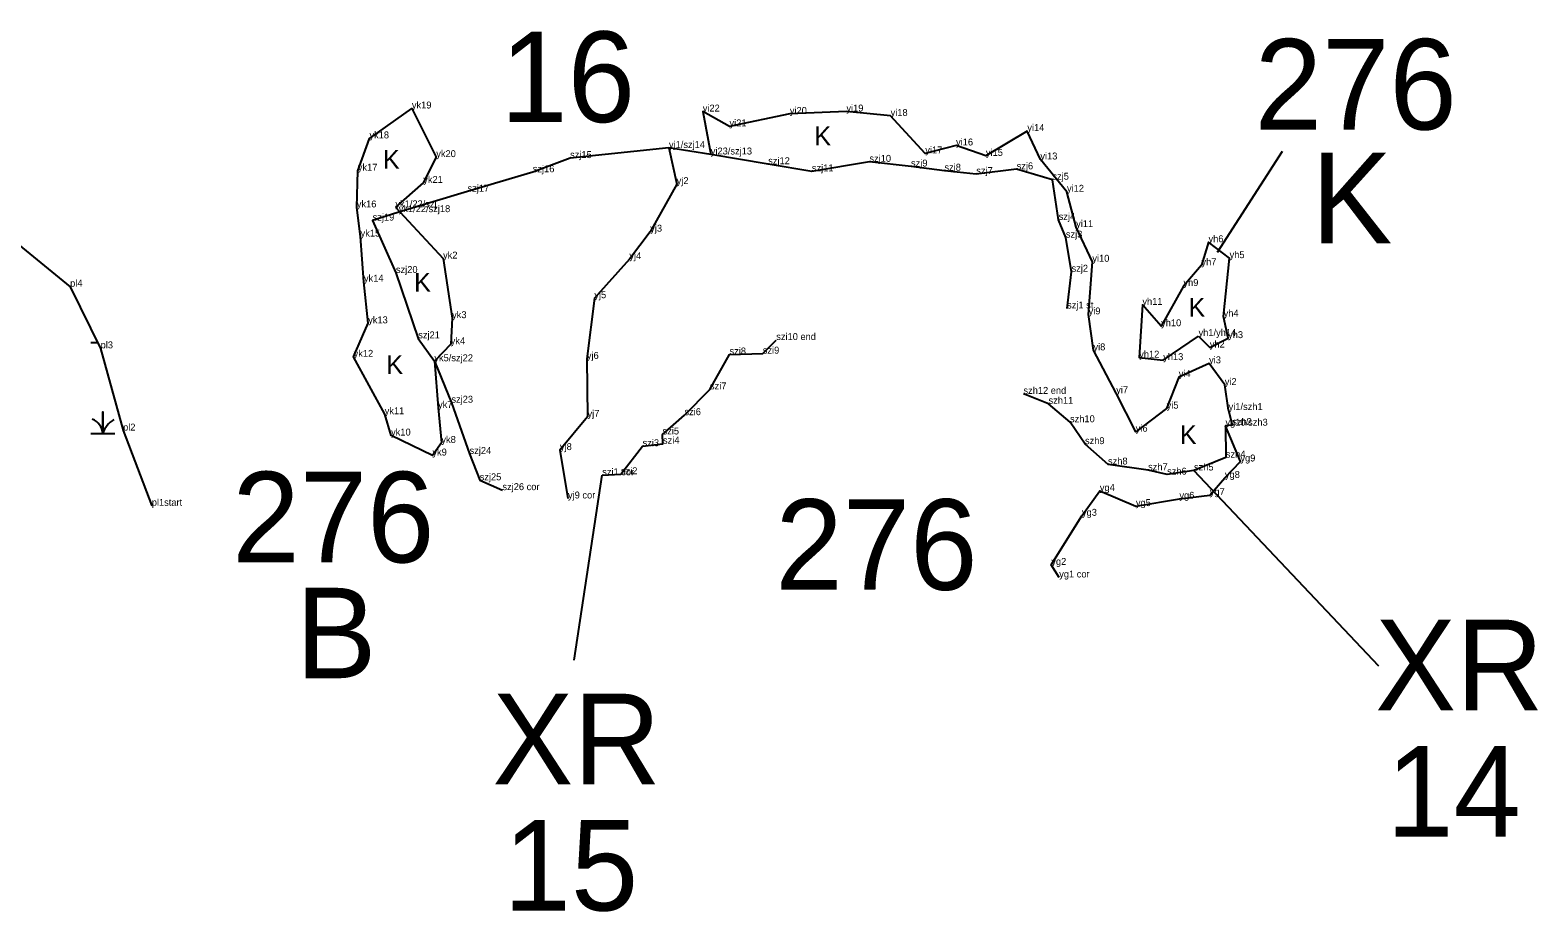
# Model space of a CAD drawing. Extents: x 2072529 to 2268796, y 436423 to 470397.
# Drawn here: x 2234274 to 2235362, y 437440 to 438077 of the extents above; entities that cross this region are included whole.
import ezdxf

# ---------------------------------------------------------------- set-up
doc = ezdxf.new("R2010")
doc.units = 0
for name, color, linetype in [('Default', 7, 'Continuous'), ('Exist Environmental Wetland Boundary', 7, 'Continuous'), ('Exist Environmental Wetland Boundary Cogo Comment', 7, 'Continuous'), ('Exist Environmental Wetland Boundary Cogo Point CELL', 7, 'Continuous'), ('Exist Hydro Jurisdictional Stream or Body of Water NEU Mitigable', 7, 'Continuous'), ('Exist Hydro Jurisdictional Stream or Body of Water NEU Mitigable Cogo Comment', 7, 'Continuous'), ('Exist Hydro Swamp or Marsh', 7, 'Continuous')]:
    doc.layers.add(name, color=color, linetype=linetype)

msp = doc.modelspace()

# ---------------------------------------------------------------- linework, layer by layer
at = {"layer": 'Default'}
for p, q in [((2235177.3, 437989), (2235130.3, 437916.1)), ((2234666.6, 437622), (2234686.8, 437755.4)), ((2235247, 437617.6), (2235113.6, 437758.9))]:
    msp.add_line(p, q, dxfattribs=at)
at = {"layer": 'Exist Environmental Wetland Boundary'}
for points in [[(2234537.6, 437948.8), (2234572, 437911.8), (2234578.5, 437868.8), (2234577.5, 437850), (2234565.7, 437837.7), (2234568.4, 437804), (2234570.8, 437778.8), (2234564.3, 437769.7), (2234534.5, 437784.1), (2234529.9, 437799.5), (2234507.5, 437840.9), (2234518, 437865.1), (2234514.9, 437895.1), (2234512.5, 437927.7), (2234509.8, 437948.7), (2234510.5, 437975.2), (2234518.9, 437998.5), (2234549.5, 438020.1), (2234567.1, 437985), (2234557.7, 437966.4)], [(2235116.9, 437855.9), (2235125, 437847.6), (2235138.2, 437854.4), (2235135, 437869.9), (2235139.3, 437912.1), (2235124.1, 437923.6), (2235119, 437907), (2235106, 437892), (2235089.9, 437863), (2235076.4, 437878.4), (2235074.1, 437840.3), (2235091.4, 437838.5)]]:
    msp.add_lwpolyline(points, close=True, dxfattribs=at)
for points in [[(2235138.6, 437802.5), (2235135.8, 437820.6), (2235124.5, 437836.2), (2235102.6, 437826.3), (2235093.9, 437803.5), (2235071.6, 437786.9), (2235057.5, 437814.6), (2235041.1, 437845.6), (2235037.6, 437871.5), (2235040.3, 437909.5), (2235028.6, 437934.5), (2235022, 437960), (2235002.8, 437983.3), (2234993.4, 438003.8), (2234963.5, 437985.9), (2234942, 437993.4), (2234919.8, 437987.7), (2234894.8, 438014.7), (2234862.9, 438017.9), (2234822.1, 438016.2), (2234778.6, 438007.2), (2234759.3, 438017.9), (2234765.1, 437986.9)], [(2234734.9, 437991.6), (2234740.5, 437965.5), (2234721.4, 437931.2), (2234706.4, 437911.4), (2234681.1, 437883.2), (2234675.7, 437839.4), (2234676.2, 437797.5), (2234656.3, 437773.6), (2234662.1, 437738.7)], [(2234250, 437934.7), (2234303, 437891.5), (2234325, 437847), (2234341.2, 437787.7), (2234361.9, 437733.4)], [(2235016.4, 437681.7), (2235010.7, 437690.8), (2235032.8, 437726.2), (2235045.7, 437744.1), (2235071.7, 437733.2), (2235103.1, 437738.5), (2235125, 437741.1), (2235135.9, 437753.5), (2235147.1, 437765.4), (2235136.3, 437791.2)]]:
    msp.add_lwpolyline(points, dxfattribs=at)
at = {"layer": 'Exist Environmental Wetland Boundary Cogo Point CELL'}
for p, q in [((2234549.5, 438020.1), (2234549.5, 438020.1)), ((2234759.3, 438017.9), (2234759.3, 438017.9)), ((2234822.1, 438016.2), (2234822.1, 438016.2)), ((2234862.9, 438017.9), (2234862.9, 438017.9)), ((2234894.8, 438014.7), (2234894.8, 438014.7)), ((2234518.9, 437998.5), (2234518.9, 437998.5)), ((2234778.6, 438007.2), (2234778.6, 438007.2)), ((2234993.4, 438003.8), (2234993.4, 438003.8)), ((2234734.9, 437991.6), (2234734.9, 437991.6)), ((2234919.8, 437987.7), (2234919.8, 437987.7)), ((2234942, 437993.4), (2234942, 437993.4)), ((2234567.1, 437985), (2234567.1, 437985)), ((2234663.6, 437984.3), (2234663.6, 437984.3)), ((2234765.1, 437986.9), (2234765.1, 437986.9)), ((2234806.5, 437979.9), (2234806.5, 437979.9)), ((2234879.5, 437981.6), (2234879.5, 437981.6)), ((2234909.5, 437978.2), (2234909.5, 437978.2)), ((2234963.5, 437985.9), (2234963.5, 437985.9)), ((2235002.8, 437983.3), (2235002.8, 437983.3)), ((2234510.5, 437975.2), (2234510.5, 437975.2)), ((2234557.7, 437966.4), (2234557.7, 437966.4)), ((2234636.7, 437974.1), (2234636.7, 437974.1)), ((2234838, 437974.7), (2234838, 437974.7)), ((2234933.6, 437975.2), (2234933.6, 437975.2)), ((2234956.6, 437972.8), (2234956.6, 437972.8)), ((2234985.7, 437976.2), (2234985.7, 437976.2)), ((2235011.5, 437968.7), (2235011.5, 437968.7)), ((2234589.6, 437960.1), (2234589.6, 437960.1)), ((2234740.5, 437965.5), (2234740.5, 437965.5)), ((2235022, 437960), (2235022, 437960)), ((2234509.8, 437948.7), (2234509.8, 437948.7)), ((2234537.6, 437948.8), (2234537.6, 437948.8)), ((2234540, 437945.3), (2234540, 437945.3)), ((2234521.2, 437939.2), (2234521.2, 437939.2)), ((2235016, 437939.7), (2235016, 437939.7)), ((2235028.6, 437934.5), (2235028.6, 437934.5)), ((2234512.5, 437927.7), (2234512.5, 437927.7)), ((2234721.4, 437931.2), (2234721.4, 437931.2)), ((2235021.2, 437926.9), (2235021.2, 437926.9)), ((2235124.1, 437923.6), (2235124.1, 437923.6)), ((2234572, 437911.8), (2234572, 437911.8)), ((2234706.4, 437911.4), (2234706.4, 437911.4)), ((2235139.3, 437912.1), (2235139.3, 437912.1)), ((2234538, 437901.4), (2234538, 437901.4)), ((2235025.3, 437902.3), (2235025.3, 437902.3)), ((2235040.3, 437909.5), (2235040.3, 437909.5)), ((2235119, 437907), (2235119, 437907)), ((2234303, 437891.5), (2234303, 437891.5)), ((2234514.9, 437895.1), (2234514.9, 437895.1)), ((2235106, 437892), (2235106, 437892)), ((2234681.1, 437883.2), (2234681.1, 437883.2)), ((2234578.5, 437868.8), (2234578.5, 437868.8)), ((2235022.1, 437875.8), (2235022.1, 437875.8)), ((2235037.6, 437871.5), (2235037.6, 437871.5)), ((2235076.4, 437878.4), (2235076.4, 437878.4)), ((2235135, 437869.9), (2235135, 437869.9)), ((2234518, 437865.1), (2234518, 437865.1)), ((2235089.9, 437863), (2235089.9, 437863)), ((2234325, 437847), (2234325, 437847)), ((2234554.1, 437854.2), (2234554.1, 437854.2)), ((2234577.5, 437850), (2234577.5, 437850)), ((2234812.3, 437853), (2234812.3, 437853)), ((2235116.9, 437855.9), (2235116.9, 437855.9)), ((2235125, 437847.6), (2235125, 437847.6)), ((2235138.2, 437854.4), (2235138.2, 437854.4)), ((2234507.5, 437840.9), (2234507.5, 437840.9)), ((2234565.7, 437837.7), (2234565.7, 437837.7)), ((2234675.7, 437839.4), (2234675.7, 437839.4)), ((2234778.6, 437842.6), (2234778.6, 437842.6)), ((2234802.6, 437843.2), (2234802.6, 437843.2)), ((2235041.1, 437845.6), (2235041.1, 437845.6)), ((2235074.1, 437840.3), (2235074.1, 437840.3)), ((2235091.4, 437838.5), (2235091.4, 437838.5)), ((2235124.5, 437836.2), (2235124.5, 437836.2)), ((2235102.6, 437826.3), (2235102.6, 437826.3)), ((2234764.5, 437817.4), (2234764.5, 437817.4)), ((2234990.6, 437814.2), (2234990.6, 437814.2)), ((2235057.5, 437814.6), (2235057.5, 437814.6)), ((2235135.8, 437820.6), (2235135.8, 437820.6)), ((2234568.4, 437804), (2234568.4, 437804)), ((2234578, 437807.8), (2234578, 437807.8)), ((2235008.7, 437807), (2235008.7, 437807)), ((2235093.9, 437803.5), (2235093.9, 437803.5)), ((2234529.9, 437799.5), (2234529.9, 437799.5)), ((2234676.2, 437797.5), (2234676.2, 437797.5)), ((2234746.1, 437798.8), (2234746.1, 437798.8)), ((2235024.2, 437793.7), (2235024.2, 437793.7)), ((2235138.6, 437802.5), (2235138.6, 437802.5)), ((2234341.2, 437787.7), (2234341.2, 437787.7)), ((2234534.5, 437784.1), (2234534.5, 437784.1)), ((2234730.3, 437784.9), (2234730.3, 437784.9)), ((2235071.6, 437786.9), (2235071.6, 437786.9)), ((2235136.3, 437791.2), (2235136.3, 437791.2)), ((2235141.2, 437791.6), (2235141.2, 437791.6)), ((2234570.8, 437778.8), (2234570.8, 437778.8)), ((2234591.1, 437770.8), (2234591.1, 437770.8)), ((2234656.3, 437773.6), (2234656.3, 437773.6)), ((2234715.9, 437776.4), (2234715.9, 437776.4)), ((2234730.6, 437778.2), (2234730.6, 437778.2)), ((2235035, 437777.9), (2235035, 437777.9)), ((2234564.3, 437769.7), (2234564.3, 437769.7)), ((2235051.6, 437763.2), (2235051.6, 437763.2)), ((2235080.5, 437759.1), (2235080.5, 437759.1)), ((2235136.6, 437768.2), (2235136.6, 437768.2)), ((2235147.1, 437765.4), (2235147.1, 437765.4)), ((2234598.4, 437751.8), (2234598.4, 437751.8)), ((2234686.8, 437755.4), (2234686.8, 437755.4)), ((2234700.3, 437756.2), (2234700.3, 437756.2)), ((2235094.2, 437755.9), (2235094.2, 437755.9)), ((2235113.6, 437758.9), (2235113.6, 437758.9)), ((2235135.9, 437753.5), (2235135.9, 437753.5)), ((2234614.8, 437744.7), (2234614.8, 437744.7)), ((2234662.1, 437738.7), (2234662.1, 437738.7)), ((2235045.7, 437744.1), (2235045.7, 437744.1)), ((2235103.1, 437738.5), (2235103.1, 437738.5)), ((2235125, 437741.1), (2235125, 437741.1)), ((2234361.9, 437733.4), (2234361.9, 437733.4)), ((2235071.7, 437733.2), (2235071.7, 437733.2)), ((2235032.8, 437726.2), (2235032.8, 437726.2)), ((2235010.7, 437690.8), (2235010.7, 437690.8)), ((2235016.4, 437681.7), (2235016.4, 437681.7))]:
    msp.add_line(p, q, dxfattribs=at)
at = {"layer": 'Exist Hydro Jurisdictional Stream or Body of Water NEU Mitigable'}
for points in [[(2235022.1, 437875.8), (2235025.3, 437902.3), (2235021.2, 437926.9), (2235016, 437939.7), (2235011.5, 437968.7), (2234985.7, 437976.2), (2234956.6, 437972.8), (2234933.6, 437975.2), (2234909.5, 437978.2), (2234879.5, 437981.6), (2234838, 437974.7), (2234806.5, 437979.9), (2234765.1, 437986.9), (2234734.9, 437991.6), (2234663.6, 437984.3)], [(2234663.6, 437984.3), (2234636.7, 437974.1), (2234589.6, 437960.1), (2234540, 437945.3), (2234521.2, 437939.2), (2234538, 437901.4), (2234538, 437901.4), (2234554.1, 437854.2), (2234565.7, 437837.7), (2234578, 437807.8), (2234591.1, 437770.8), (2234598.4, 437751.8), (2234614.8, 437744.7)], [(2234686.8, 437755.4), (2234700.3, 437756.2), (2234715.9, 437776.4), (2234730.6, 437778.2), (2234730.3, 437784.9), (2234746.1, 437798.8), (2234764.5, 437817.4), (2234778.6, 437842.6), (2234802.6, 437843.2), (2234812.3, 437853)], [(2235138.6, 437802.5), (2235141.2, 437791.6), (2235136.3, 437791.2), (2235136.6, 437768.2), (2235113.6, 437758.9), (2235094.2, 437755.9), (2235080.5, 437759.1), (2235051.6, 437763.2), (2235035, 437777.9), (2235024.2, 437793.7), (2235008.7, 437807), (2234990.6, 437814.2)]]:
    msp.add_lwpolyline(points, dxfattribs=at)
at = {"layer": 'Exist Hydro Swamp or Marsh'}
for points in [[(2234318, 437851.3), (2234322.9, 437851.3)], [(2234318, 437785.5), (2234326.6, 437785.5), (2234326.6, 437801.3), (2234326.6, 437785.5), (2234335.2, 437785.5)]]:
    msp.add_lwpolyline(points, dxfattribs=at)
for centre, radius, start, end in [((2234314.3, 437784.6), 12.3, 4.1403, 67.535), ((2234344.8, 437779.5), 19.2, 122.1274, 161.6222)]:
    msp.add_arc(centre, radius, start, end, dxfattribs=at)

# ---------------------------------------------------------------- texts
at = {"layer": 'Default'}
for s, height, p in [('16', 65.34, (2234613.3, 438010.3)), ('276', 65.34, (2235157.4, 438004.9)), ('K', 65.3, (2235198.3, 437922.9)), ('276', 65.34, (2234420, 437692.6)), ('276', 65.34, (2234811.7, 437672.8)), ('B', 65.3, (2234465.7, 437609)), ('XR', 65.34, (2235244.3, 437585.9)), ('XR', 65.34, (2234607.6, 437532.5)), ('14', 65.34, (2235252.3, 437494.7)), ('15', 65.34, (2234615.6, 437441.4))]:
    msp.add_text(s, height=height, dxfattribs=at).set_placement(p)
at = {"layer": 'Exist Environmental Wetland Boundary Cogo Comment'}
for s, p in [('yk19', (2234549.5, 438020.1)), ('yi22', (2234759.3, 438017.9)), ('yi20', (2234822.1, 438016.2)), ('yi19', (2234862.9, 438017.9)), ('yi21', (2234778.6, 438007.2)), ('yi18', (2234894.8, 438014.7)), ('yk18', (2234518.9, 437998.5)), ('yi16', (2234942, 437993.4)), ('yi14', (2234993.4, 438003.8)), ('yk20', (2234567.1, 437985)), ('yi17', (2234919.8, 437987.7)), ('yi15', (2234963.5, 437985.9)), ('yi13', (2235002.8, 437983.3)), ('yk17', (2234510.5, 437975.2)), ('yk21', (2234557.7, 437966.4)), ('yj2', (2234740.5, 437965.5)), ('yi12', (2235022, 437960)), ('yk16', (2234509.8, 437948.7)), ('yk1/22/szj', (2234537.6, 437948.8)), ('yj3', (2234721.4, 437931.2)), ('yi11', (2235028.6, 437934.5)), ('yk15', (2234512.5, 437927.7)), ('yh6', (2235124.1, 437923.6)), ('yk2', (2234572, 437911.8)), ('yj4', (2234706.4, 437911.4)), ('yi10', (2235040.3, 437909.5)), ('yh7', (2235119, 437907)), ('yh5', (2235139.3, 437912.1)), ('pl4', (2234303, 437891.5)), ('yk14', (2234514.9, 437895.1)), ('yh9', (2235106, 437892)), ('yj5', (2234681.1, 437883.2)), ('yh11', (2235076.4, 437878.4)), ('yk13', (2234518, 437865.1)), ('yk3', (2234578.5, 437868.8)), ('yi9', (2235037.6, 437871.5)), ('yh10', (2235089.9, 437863)), ('yh4', (2235135, 437869.9)), ('yh1/yh14', (2235116.9, 437855.9)), ('yh3', (2235138.2, 437854.4)), ('pl3', (2234325, 437847)), ('yk12', (2234507.5, 437840.9)), ('yk4', (2234577.5, 437850)), ('yi8', (2235041.1, 437845.6)), ('yh2', (2235125, 437847.6)), ('yj6', (2234675.7, 437839.4)), ('yh12', (2235074.1, 437840.3)), ('yh13', (2235091.4, 437838.5)), ('yi3', (2235124.5, 437836.2)), ('yi4', (2235102.6, 437826.3)), ('yi2', (2235135.8, 437820.6)), ('yi7', (2235057.5, 437814.6)), ('yk11', (2234529.9, 437799.5)), ('yk7', (2234568.4, 437804)), ('yj7', (2234676.2, 437797.5)), ('yi5', (2235093.9, 437803.5)), ('pl2', (2234341.2, 437787.7)), ('yi6', (2235071.6, 437786.9)), ('yk10', (2234534.5, 437784.1)), ('yk8', (2234570.8, 437778.8)), ('yk9', (2234564.3, 437769.7)), ('yj8', (2234656.3, 437773.6)), ('yg9', (2235147.1, 437765.4)), ('yg4', (2235045.7, 437744.1)), ('yg8', (2235135.9, 437753.5)), ('pl1start', (2234361.9, 437733.4)), ('yj9 cor', (2234662.1, 437738.7)), ('yg5', (2235071.7, 437733.2)), ('yg6', (2235103.1, 437738.5)), ('yg7', (2235125, 437741.1)), ('yg3', (2235032.8, 437726.2)), ('yg2', (2235010.7, 437690.8)), ('yg1 cor', (2235016.4, 437681.7))]:
    msp.add_text(s, height=5, dxfattribs=at).set_placement(p)
at = {"layer": 'Exist Hydro Jurisdictional Stream or Body of Water NEU Mitigable Cogo Comment'}
for s, p in [('szj15', (2234663.6, 437984.3)), ('yj1/szj14', (2234734.9, 437991.6)), ('yi23/szj13', (2234765.1, 437986.9)), ('szj16', (2234636.7, 437974.1)), ('szj12', (2234806.5, 437979.9)), ('szj11', (2234838, 437974.7)), ('szj10', (2234879.5, 437981.6)), ('szj9', (2234909.5, 437978.2)), ('szj8', (2234933.6, 437975.2)), ('szj7', (2234956.6, 437972.8)), ('szj6', (2234985.7, 437976.2)), ('szj5', (2235011.5, 437968.7)), ('szj17', (2234589.6, 437960.1)), ('szj19', (2234521.2, 437939.2)), ('yk1/22/szj18', (2234540, 437945.3)), ('szj4', (2235016, 437939.7)), ('szj3', (2235021.2, 437926.9)), ('szj20', (2234538, 437901.4)), ('szj2', (2235025.3, 437902.3)), ('szj1 st', (2235022.1, 437875.8)), ('szj21', (2234554.1, 437854.2)), ('szi10 end', (2234812.3, 437853)), ('szi8', (2234778.6, 437842.6)), ('szi9', (2234802.6, 437843.2)), ('yk5/szj22', (2234565.7, 437837.7)), ('szi7', (2234764.5, 437817.4)), ('szh12 end', (2234990.6, 437814.2)), ('szj23', (2234578, 437807.8)), ('szi6', (2234746.1, 437798.8)), ('szh11', (2235008.7, 437807)), ('yi1/szh1', (2235138.6, 437802.5)), ('szh10', (2235024.2, 437793.7)), ('yg10/szh3', (2235136.3, 437791.2)), ('szh2', (2235141.2, 437791.6)), ('szi3', (2234715.9, 437776.4)), ('szi5', (2234730.3, 437784.9)), ('szi4', (2234730.6, 437778.2)), ('szh9', (2235035, 437777.9)), ('szj24', (2234591.1, 437770.8)), ('szh4', (2235136.6, 437768.2)), ('szi1 cor', (2234686.8, 437755.4)), ('szi2', (2234700.3, 437756.2)), ('szh8', (2235051.6, 437763.2)), ('szh7', (2235080.5, 437759.1)), ('szh6', (2235094.2, 437755.9)), ('szh5', (2235113.6, 437758.9)), ('szj25', (2234598.4, 437751.8)), ('szj26 cor', (2234614.8, 437744.7))]:
    msp.add_text(s, height=5, dxfattribs=at).set_placement(p)
at = {"layer": 'Exist Hydro Swamp or Marsh'}
for p in [(2234839.7, 437993.5), (2234528.6, 437976.6), (2234551.1, 437887.9), (2235109.6, 437869.8), (2234531.1, 437828.5), (2235103.4, 437777.9)]:
    msp.add_text('K', height=13.6, dxfattribs=at).set_placement(p)

doc.saveas('drawing.dxf')
